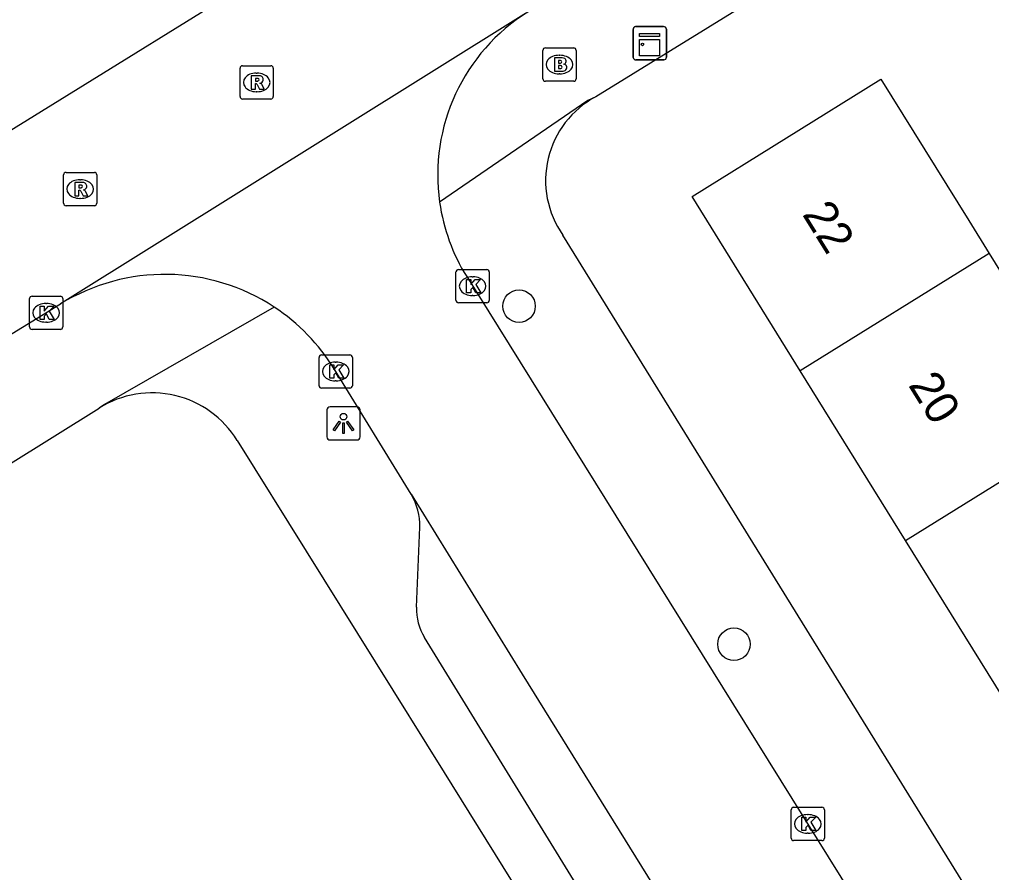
# Model space of a CAD drawing. Extents: x 160037 to 160839, y 385326 to 386441.
# Drawn here: x 160227.41 to 160256.64, y 386092.88 to 386118.52 of the extents above; entities that cross this region are included whole.
import ezdxf

# ---------------------------------------------------------------- set-up
doc = ezdxf.new("R2010")
doc.units = 0
for name, color, linetype in [('IMGEO_Boom', 7, 'Continuous'), ('IMGEO_Brandkraan', 7, 'Continuous'), ('IMGEO_Kast', 7, 'Continuous'), ('IMGEO_Kolk', 7, 'Continuous'), ('IMGEO_Lichtpunt', 7, 'Continuous'), ('IMGEO_Pand', 7, 'Continuous'), ('IMGEO_Pand_nummerreeks', 7, 'Continuous'), ('IMGEO_Rijbaan_lokaal_open', 7, 'Continuous'), ('IMGEO_Rioolput', 7, 'Continuous'), ('IMGEO_Voetpad_open', 7, 'Continuous')]:
    doc.layers.add(name, color=color, linetype=linetype)

msp = doc.modelspace()

# ---------------------------------------------------------------- linework, layer by layer
at = {"layer": 'IMGEO_Boom'}
for centre in [(160242.437, 386109.904), (160248.899, 386099.743)]:
    msp.add_circle(centre, 0.489, dxfattribs=at)
at = {"layer": 'IMGEO_Brandkraan'}
for p, q in [((160243.153, 386116.74), (160243.153, 386117.592)), ((160243.228, 386117.666), (160244.08, 386117.666)), ((160244.154, 386117.592), (160244.154, 386116.74)), ((160243.641, 386117.446), (160243.666, 386117.446)), ((160243.664, 386116.886), (160243.639, 386116.886)), ((160244.08, 386116.666), (160243.228, 386116.666))]:
    msp.add_line(p, q, dxfattribs=at)
for points in [[(160243.153, 386116.74), (160243.153, 386117.592)], [(160243.228, 386117.666), (160244.08, 386117.666)], [(160244.154, 386117.592), (160244.154, 386116.74)], [(160243.501, 386117.366), (160243.501, 386116.966), (160243.714, 386116.966)], [(160243.732, 386117.366), (160243.501, 386117.366)], [(160243.68, 386117.285), (160243.626, 386117.285), (160243.626, 386117.209)], [(160243.626, 386117.209), (160243.679, 386117.209)], [(160243.688, 386117.133), (160243.626, 386117.133), (160243.626, 386117.052)], [(160243.626, 386117.052), (160243.688, 386117.052)], [(160244.08, 386116.666), (160243.228, 386116.666)]]:
    msp.add_lwpolyline(points, dxfattribs=at)
for centre, radius, start, end in [((160243.23, 386117.59), 0.0765, 91.552, 178.448), ((160243.23, 386117.59), 0.0765, 91.552, 178.448), ((160244.078, 386117.59), 0.0765, 1.552, 88.448), ((160244.078, 386117.59), 0.0765, 1.552, 88.448), ((160243.736, 386117.221), 0.145, 59.4692, 91.5367), ((160243.761, 386117.268), 0.0922, 285.5137, 58.1501), ((160243.681, 386117.247), 0.0379, 267.8285, 90.9355), ((160243.689, 386117.092), 0.0404, 269.8759, 90.5077), ((160243.766, 386117.076), 0.105, 301.3115, 78.989), ((160243.23, 386116.742), 0.0765, 181.552, 268.448), ((160243.23, 386116.742), 0.0765, 181.552, 268.448), ((160243.72, 386117.217), 0.251, 268.6676, 293.5347), ((160244.078, 386116.742), 0.0765, 271.552, 358.448), ((160244.078, 386116.742), 0.0765, 271.552, 358.448)]:
    msp.add_arc(centre, radius, start, end, dxfattribs=at)
for centre, major_axis, ratio, start_param, end_param in [((160243.64, 386117.166), (-0.387, 0.002), 0.722429, 4.712389, 7.853982), ((160243.665, 386117.166), (-0.39, 0.002), 0.717154, 1.570796, 4.712389)]:
    msp.add_ellipse(centre, major_axis=major_axis, ratio=ratio, start_param=start_param, end_param=end_param, dxfattribs=at)
at = {"layer": 'IMGEO_Kast'}
for p, q in [((160245.868, 386117.382), (160245.868, 386118.223)), ((160245.868, 386118.223), (160245.868, 386117.382)), ((160245.943, 386118.307), (160246.784, 386118.307)), ((160246.784, 386118.307), (160245.943, 386118.307)), ((160246.868, 386118.232), (160246.868, 386117.391)), ((160246.868, 386117.391), (160246.868, 386118.232)), ((160246.793, 386117.307), (160245.952, 386117.307)), ((160245.952, 386117.307), (160246.793, 386117.307))]:
    msp.add_line(p, q, dxfattribs=at)
for points in [[(160246.063, 386118.097), (160246.663, 386118.097), (160246.663, 386118.012), (160246.063, 386118.012), (160246.063, 386118.097)], [(160246.063, 386117.922), (160246.663, 386117.922), (160246.663, 386117.433), (160246.063, 386117.433), (160246.063, 386117.922)]]:
    msp.add_lwpolyline(points, dxfattribs=at)
msp.add_circle((160246.147, 386117.771), 0.0377, dxfattribs=at)
for centre, start, end in [((160245.946, 386118.229), 92.4484, 184.2845), ((160245.946, 386118.229), 92.4484, 184.2845), ((160246.79, 386118.229), 2.4484, 94.2845), ((160246.79, 386118.229), 2.4484, 94.2845), ((160245.946, 386117.385), 182.4484, 274.2845), ((160245.946, 386117.385), 182.4484, 274.2845), ((160246.79, 386117.385), 272.4484, 4.2845), ((160246.79, 386117.385), 272.4484, 4.2845)]:
    msp.add_arc(centre, 0.0779, start, end, dxfattribs=at)
at = {"layer": 'IMGEO_Kolk'}
for p, q in [((160240.541, 386110.079), (160240.541, 386110.931)), ((160240.616, 386111.005), (160241.468, 386111.005)), ((160241.542, 386110.931), (160241.542, 386110.079)), ((160241.029, 386110.785), (160241.054, 386110.785)), ((160227.718, 386109.279), (160227.718, 386110.131)), ((160227.793, 386110.205), (160228.645, 386110.205)), ((160228.719, 386110.131), (160228.719, 386109.279)), ((160241.468, 386110.005), (160240.616, 386110.005)), ((160241.052, 386110.225), (160241.027, 386110.225)), ((160228.206, 386109.985), (160228.231, 386109.985)), ((160228.229, 386109.425), (160228.204, 386109.425)), ((160228.645, 386109.205), (160227.793, 386109.205)), ((160236.425, 386107.513), (160236.425, 386108.365)), ((160236.5, 386108.439), (160237.352, 386108.439)), ((160237.426, 386108.365), (160237.426, 386107.513)), ((160236.913, 386108.219), (160236.938, 386108.219)), ((160236.936, 386107.659), (160236.911, 386107.659)), ((160237.352, 386107.439), (160236.5, 386107.439)), ((160250.694, 386094.84), (160251.546, 386094.84)), ((160250.619, 386093.914), (160250.619, 386094.766)), ((160251.107, 386094.62), (160251.132, 386094.62)), ((160251.62, 386094.766), (160251.62, 386093.914)), ((160251.13, 386094.06), (160251.105, 386094.06)), ((160251.546, 386093.84), (160250.694, 386093.84))]:
    msp.add_line(p, q, dxfattribs=at)
for points in [[(160240.541, 386110.079), (160240.541, 386110.931)], [(160240.616, 386111.005), (160241.468, 386111.005)], [(160241.542, 386110.931), (160241.542, 386110.079)], [(160240.862, 386110.705), (160240.985, 386110.705), (160240.985, 386110.554), (160241.115, 386110.705), (160241.279, 386110.705), (160241.133, 386110.554), (160241.286, 386110.305), (160241.134, 386110.305), (160241.049, 386110.469), (160240.985, 386110.402), (160240.985, 386110.305), (160240.862, 386110.305), (160240.862, 386110.705)], [(160227.718, 386109.279), (160227.718, 386110.131)], [(160227.793, 386110.205), (160228.645, 386110.205)], [(160228.719, 386110.131), (160228.719, 386109.279)], [(160241.468, 386110.005), (160240.616, 386110.005)], [(160228.039, 386109.905), (160228.162, 386109.905), (160228.162, 386109.754), (160228.292, 386109.905), (160228.456, 386109.905), (160228.31, 386109.754), (160228.463, 386109.505), (160228.311, 386109.505), (160228.226, 386109.669), (160228.162, 386109.602), (160228.162, 386109.505), (160228.039, 386109.505), (160228.039, 386109.905)], [(160228.645, 386109.205), (160227.793, 386109.205)], [(160236.425, 386107.513), (160236.425, 386108.365)], [(160236.5, 386108.439), (160237.352, 386108.439)], [(160237.426, 386108.365), (160237.426, 386107.513)], [(160236.746, 386108.139), (160236.869, 386108.139), (160236.869, 386107.988), (160236.999, 386108.139), (160237.163, 386108.139), (160237.017, 386107.988), (160237.17, 386107.739), (160237.018, 386107.739), (160236.933, 386107.903), (160236.869, 386107.836), (160236.869, 386107.739), (160236.746, 386107.739), (160236.746, 386108.139)], [(160237.352, 386107.439), (160236.5, 386107.439)], [(160250.694, 386094.84), (160251.546, 386094.84)], [(160250.619, 386093.914), (160250.619, 386094.766)], [(160250.94, 386094.54), (160251.063, 386094.54), (160251.063, 386094.389), (160251.193, 386094.54), (160251.357, 386094.54), (160251.211, 386094.389), (160251.364, 386094.14), (160251.212, 386094.14), (160251.127, 386094.304), (160251.063, 386094.237), (160251.063, 386094.14), (160250.94, 386094.14), (160250.94, 386094.54)], [(160251.62, 386094.766), (160251.62, 386093.914)], [(160251.546, 386093.84), (160250.694, 386093.84)]]:
    msp.add_lwpolyline(points, dxfattribs=at)
for centre, start, end in [((160240.618, 386110.929), 91.552, 178.448), ((160240.618, 386110.929), 91.552, 178.448), ((160241.466, 386110.929), 1.552, 88.448), ((160241.466, 386110.929), 1.552, 88.448), ((160227.795, 386110.129), 91.552, 178.448), ((160227.795, 386110.129), 91.552, 178.448), ((160228.643, 386110.129), 1.552, 88.448), ((160228.643, 386110.129), 1.552, 88.448), ((160240.618, 386110.081), 181.552, 268.448), ((160240.618, 386110.081), 181.552, 268.448), ((160241.466, 386110.081), 271.552, 358.448), ((160241.466, 386110.081), 271.552, 358.448), ((160227.795, 386109.281), 181.552, 268.448), ((160227.795, 386109.281), 181.552, 268.448), ((160228.643, 386109.281), 271.552, 358.448), ((160228.643, 386109.281), 271.552, 358.448), ((160236.502, 386108.363), 91.552, 178.448), ((160236.502, 386108.363), 91.552, 178.448), ((160237.35, 386108.363), 1.552, 88.448), ((160237.35, 386108.363), 1.552, 88.448), ((160236.502, 386107.515), 181.552, 268.448), ((160236.502, 386107.515), 181.552, 268.448), ((160237.35, 386107.515), 271.552, 358.448), ((160237.35, 386107.515), 271.552, 358.448), ((160250.696, 386094.764), 91.552, 178.448), ((160250.696, 386094.764), 91.552, 178.448), ((160251.544, 386094.764), 1.552, 88.448), ((160251.544, 386094.764), 1.552, 88.448), ((160250.696, 386093.916), 181.552, 268.448), ((160250.696, 386093.916), 181.552, 268.448), ((160251.544, 386093.916), 271.552, 358.448), ((160251.544, 386093.916), 271.552, 358.448)]:
    msp.add_arc(centre, 0.0765, start, end, dxfattribs=at)
for centre, major_axis, ratio, start_param, end_param in [((160241.028, 386110.505), (-0.387, 0.002), 0.722429, 4.712389, 7.853982), ((160241.053, 386110.505), (-0.39, 0.002), 0.717154, 1.570796, 4.712389), ((160228.205, 386109.705), (-0.387, 0.002), 0.722429, 4.712389, 7.853982), ((160228.23, 386109.705), (-0.39, 0.002), 0.717154, 1.570796, 4.712389), ((160236.912, 386107.939), (-0.387, 0.002), 0.722429, 4.712389, 7.853982), ((160236.937, 386107.939), (-0.39, 0.002), 0.717154, 1.570796, 4.712389), ((160251.106, 386094.34), (-0.387, 0.002), 0.722429, 4.712389, 7.853982), ((160251.131, 386094.34), (-0.39, 0.002), 0.717154, 1.570796, 4.712389)]:
    msp.add_ellipse(centre, major_axis=major_axis, ratio=ratio, start_param=start_param, end_param=end_param, dxfattribs=at)
at = {"layer": 'IMGEO_Lichtpunt'}
for p, q in [((160236.659, 386106.784), (160236.659, 386105.977)), ((160236.659, 386106.784), (160236.659, 386105.977)), ((160237.561, 386106.879), (160236.753, 386106.879)), ((160237.561, 386106.879), (160236.753, 386106.879)), ((160237.655, 386105.977), (160237.655, 386106.784)), ((160237.655, 386105.977), (160237.655, 386106.784)), ((160236.753, 386105.883), (160237.561, 386105.883)), ((160236.753, 386105.883), (160237.561, 386105.883))]:
    msp.add_line(p, q, dxfattribs=at)
for points in [[(160237.033, 386106.448), (160237.072, 386106.42), (160236.884, 386106.158), (160236.846, 386106.185), (160237.033, 386106.448)], [(160237.135, 386106.4), (160237.182, 386106.4), (160237.182, 386106.078), (160237.135, 386106.078), (160237.135, 386106.4)], [(160237.245, 386106.42), (160237.283, 386106.447), (160237.47, 386106.185), (160237.431, 386106.157), (160237.245, 386106.42)]]:
    msp.add_lwpolyline(points, dxfattribs=at)
msp.add_circle((160237.158, 386106.582), 0.0994, dxfattribs=at)
for centre, start, end in [((160236.753, 386106.784), 90, 180), ((160236.753, 386106.784), 90, 180), ((160237.561, 386106.784), 0, 90), ((160237.561, 386106.784), 0, 90), ((160236.753, 386105.977), 180, 270), ((160236.753, 386105.977), 180, 270), ((160237.561, 386105.977), 270, 0), ((160237.561, 386105.977), 270, 360)]:
    msp.add_arc(centre, 0.0946, start, end, dxfattribs=at)
at = {"layer": 'IMGEO_Pand'}
for points in [[(160250.89, 386107.964), (160247.64, 386113.196), (160253.32, 386116.724), (160255.957, 386112.476), (160256.569, 386111.492)], [(160256.569, 386111.492), (160250.89, 386107.964)], [(160256.569, 386111.492), (160259.744, 386106.388)], [(160254.062, 386102.858), (160250.89, 386107.964)], [(160254.062, 386102.858), (160259.744, 386106.388)], [(160257.233, 386097.753), (160254.062, 386102.858)]]:
    msp.add_lwpolyline(points, dxfattribs=at)
at = {"layer": 'IMGEO_Rijbaan_lokaal_open'}
for points in [[(160220.685, 386111.216), (160220.795, 386111.27), (160234.929, 386120.014), (160235.022, 386120.089)], [(160228.648, 386109.969), (160228.704, 386110.01), (160242.577, 386118.679), (160242.706, 386118.752)], [(160240.863, 386110.791), (160249.217, 386097.394), (160272.288, 386060.355)], [(160228.648, 386109.969), (160211.756, 386099.608)], [(160239.198, 386104.251), (160236.88, 386108.017)], [(160239.198, 386104.251), (160242.526, 386098.843), (160255.179, 386078.459), (160264.42, 386063.553)]]:
    msp.add_lwpolyline(points, dxfattribs=at)
for centre, radius, start, end in [((160245.778, 386113.847), 5.787, 122.0572, 188.1579), ((160245.777, 386113.846), 5.786, 188.1512, 211.8727), ((160231.787, 386104.875), 5.984, 56.6629, 121.6436), ((160231.791, 386104.878), 5.98, 31.6683, 56.6728)]:
    msp.add_arc(centre, radius, start, end, dxfattribs=at)
at = {"layer": 'IMGEO_Rioolput'}
for p, q in [((160234.047, 386116.204), (160234.047, 386117.056)), ((160234.122, 386117.13), (160234.974, 386117.13)), ((160235.048, 386117.056), (160235.048, 386116.204)), ((160234.535, 386116.91), (160234.56, 386116.91)), ((160234.974, 386116.13), (160234.122, 386116.13)), ((160234.558, 386116.35), (160234.533, 386116.35)), ((160228.741, 386112.998), (160228.741, 386113.85)), ((160228.816, 386113.924), (160229.668, 386113.924)), ((160229.742, 386113.85), (160229.742, 386112.998)), ((160229.229, 386113.704), (160229.254, 386113.704)), ((160229.668, 386112.924), (160228.816, 386112.924)), ((160229.252, 386113.144), (160229.227, 386113.144))]:
    msp.add_line(p, q, dxfattribs=at)
for points in [[(160234.047, 386116.204), (160234.047, 386117.056)], [(160234.122, 386117.13), (160234.974, 386117.13)], [(160235.048, 386117.056), (160235.048, 386116.204)], [(160234.636, 386116.828), (160234.384, 386116.83), (160234.384, 386116.43)], [(160234.562, 386116.749), (160234.508, 386116.749), (160234.508, 386116.668)], [(160234.384, 386116.43), (160234.508, 386116.43), (160234.508, 386116.592), (160234.519, 386116.592)], [(160234.508, 386116.668), (160234.56, 386116.668)], [(160234.566, 386116.563), (160234.637, 386116.43), (160234.777, 386116.43), (160234.712, 386116.556)], [(160234.974, 386116.13), (160234.122, 386116.13)], [(160228.741, 386112.998), (160228.741, 386113.85)], [(160228.816, 386113.924), (160229.668, 386113.924)], [(160229.742, 386113.85), (160229.742, 386112.998)], [(160229.33, 386113.622), (160229.078, 386113.624), (160229.078, 386113.224)], [(160229.256, 386113.543), (160229.202, 386113.543), (160229.202, 386113.462)], [(160229.078, 386113.224), (160229.202, 386113.224), (160229.202, 386113.386), (160229.213, 386113.386)], [(160229.202, 386113.462), (160229.254, 386113.462)], [(160229.26, 386113.357), (160229.331, 386113.224), (160229.471, 386113.224), (160229.406, 386113.35)], [(160229.668, 386112.924), (160228.816, 386112.924)]]:
    msp.add_lwpolyline(points, dxfattribs=at)
for centre, radius, start, end in [((160234.124, 386117.054), 0.0765, 91.552, 178.448), ((160234.124, 386117.054), 0.0765, 91.552, 178.448), ((160234.972, 386117.054), 0.0765, 1.552, 88.448), ((160234.972, 386117.054), 0.0765, 1.552, 88.448), ((160234.568, 386116.653), 0.0964, 77.0061, 93.1865), ((160234.582, 386116.71), 0.0378, 276.6634, 79.6772), ((160234.635, 386116.718), 0.109, 350.3612, 89.416), ((160234.518, 386116.539), 0.0533, 26.0293, 88.6989), ((160234.544, 386116.857), 0.19, 274.7715, 282.9687), ((160234.633, 386116.718), 0.112, 277.5842, 350.9817), ((160234.617, 386116.503), 0.108, 29.5134, 73.7905), ((160234.124, 386116.206), 0.0765, 181.552, 268.448), ((160234.124, 386116.206), 0.0765, 181.552, 268.448), ((160234.972, 386116.206), 0.0765, 271.552, 358.448), ((160234.972, 386116.206), 0.0765, 271.552, 358.448), ((160228.818, 386113.848), 0.0765, 91.552, 178.448), ((160228.818, 386113.848), 0.0765, 91.552, 178.448), ((160229.666, 386113.848), 0.0765, 1.552, 88.448), ((160229.666, 386113.848), 0.0765, 1.552, 88.448), ((160229.262, 386113.447), 0.0964, 77.0061, 93.1865), ((160229.276, 386113.504), 0.0378, 276.6634, 79.6772), ((160229.329, 386113.512), 0.109, 350.3612, 89.416), ((160229.212, 386113.333), 0.0533, 26.0293, 88.6989), ((160229.238, 386113.651), 0.19, 274.7715, 282.9687), ((160229.327, 386113.512), 0.112, 277.5842, 350.9817), ((160229.311, 386113.297), 0.108, 29.5134, 73.7905), ((160228.818, 386113), 0.0765, 181.552, 268.448), ((160228.818, 386113), 0.0765, 181.552, 268.448), ((160229.666, 386113), 0.0765, 271.552, 358.448), ((160229.666, 386113), 0.0765, 271.552, 358.448)]:
    msp.add_arc(centre, radius, start, end, dxfattribs=at)
for centre, major_axis, ratio, start_param, end_param in [((160234.534, 386116.63), (-0.387, 0.002), 0.722429, 4.712389, 7.853982), ((160234.559, 386116.63), (-0.39, 0.002), 0.717154, 1.570796, 4.712389), ((160229.228, 386113.424), (-0.387, 0.002), 0.722429, 4.712389, 7.853982), ((160229.253, 386113.424), (-0.39, 0.002), 0.717154, 1.570796, 4.712389)]:
    msp.add_ellipse(centre, major_axis=major_axis, ratio=ratio, start_param=start_param, end_param=end_param, dxfattribs=at)
at = {"layer": 'IMGEO_Voetpad_open'}
for points in [[(160260.721, 386126.044), (160244.742, 386116.198)], [(160244.742, 386116.198), (160244.503, 386116.082), (160240.049, 386113.026)], [(160279.395, 386054.732), (160266.865, 386074.67), (160243.753, 386112.04)], [(160235.076, 386109.874), (160229.969, 386106.946), (160229.816, 386106.842)], [(160213.673, 386096.809), (160218.901, 386100.039), (160229.816, 386106.842)], [(160233.964, 386105.87), (160240.181, 386095.886), (160263.271, 386058.789), (160264.257, 386056.811)], [(160239.355, 386100.852), (160239.456, 386103.261)], [(160260.176, 386066.493), (160239.591, 386099.947)]]:
    msp.add_lwpolyline(points, dxfattribs=at)
for centre, radius, start, end in [((160246.09, 386113.681), 2.855, 118.1623, 215.0788), ((160231.406, 386104.292), 3.005, 31.6741, 121.9496), ((160237.44, 386103.264), 2.016, 359.9103, 29.3032), ((160240.946, 386100.784), 1.592, 177.5373, 211.6941)]:
    msp.add_arc(centre, radius, start, end, dxfattribs=at)

# ---------------------------------------------------------------- texts
at = {"layer": 'IMGEO_Pand_nummerreeks'}
for s, p in [('22', (160250.936, 386112.667)), ('20', (160254.124, 386107.534))]:
    msp.add_text(s, height=1, rotation=301.8479, dxfattribs=at).set_placement(p)

doc.saveas('drawing.dxf')
